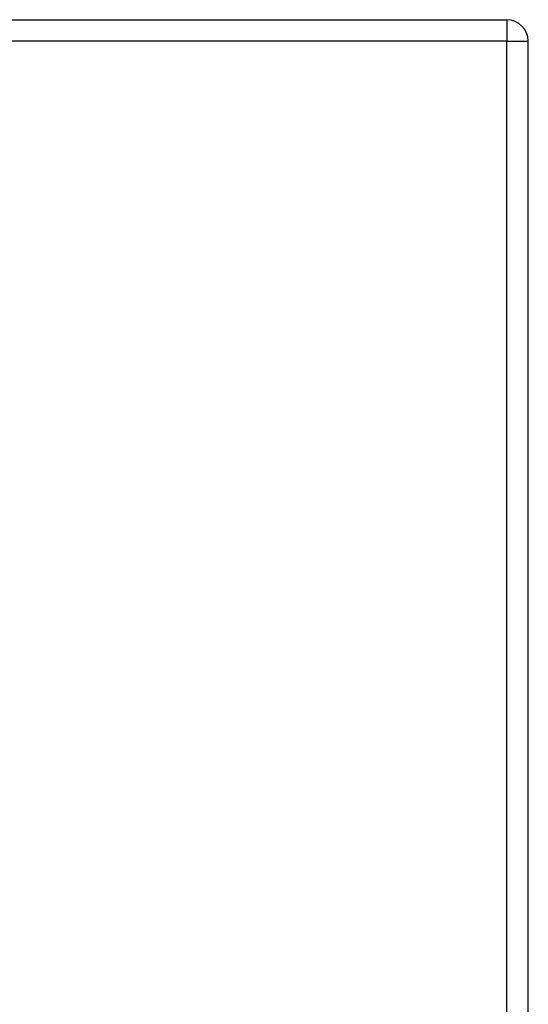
# Model space of a CAD drawing. Header units: inches. Extents: x 20 to 683, y 61 to 320.
# Tile 266 of 400: x 289.86 to 292.2, y 206.16 to 210.69. Entities that reach past the tile are written whole.
import ezdxf

# ---------------------------------------------------------------- set-up
doc = ezdxf.new("R2010")
doc.units = ezdxf.units.IN
doc.header["$MEASUREMENT"] = 0
doc.layers.add('Visible Edges(ANSI)', color=7, linetype='Continuous', lineweight=25)
doc.layers.add('Visible Tangent Edges(ANSI)', color=7, linetype='Continuous', lineweight=25)

msp = doc.modelspace()

# ---------------------------------------------------------------- linework, layer by layer
at = {"layer": 'Visible Edges(ANSI)'}
for p, q in [((220.4924, 210.6937), (292.0974, 210.6937)), ((292.1964, 180.8747), (292.1964, 210.5947))]:
    msp.add_line(p, q, dxfattribs=at)
msp.add_arc((292.0974, 210.5947), 0.099, 0, 90, dxfattribs=at)
at = {"layer": 'Visible Tangent Edges(ANSI)'}
for p, q in [((292.0974, 210.6937), (292.0974, 210.5947)), ((292.0974, 210.5947), (220.4924, 210.5947)), ((292.0974, 210.5947), (292.1964, 210.5947)), ((292.0974, 180.8747), (292.0974, 210.5947))]:
    msp.add_line(p, q, dxfattribs=at)

doc.saveas('drawing.dxf')
